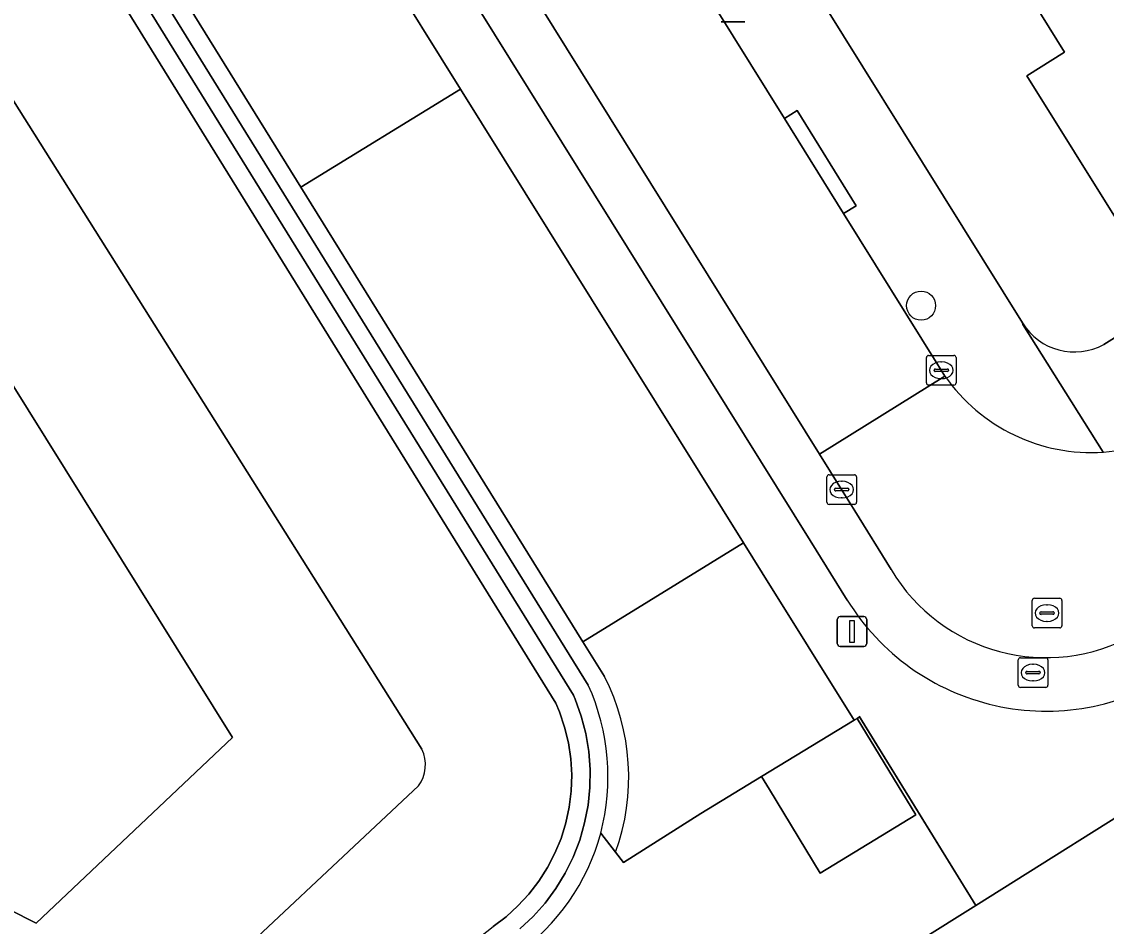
# Model space of a CAD drawing. Extents: x 158835 to 160077, y 386387 to 387778.
# Drawn here: x 159091.81 to 159128.32, y 386920.69 to 386951.12 of the extents above; entities that cross this region are included whole.
import ezdxf

# ---------------------------------------------------------------- set-up
doc = ezdxf.new("R2010")
doc.units = 0
for name, color, linetype in [('IMGEO_Boom', 7, 'Continuous'), ('IMGEO_Erf', 7, 'Continuous'), ('IMGEO_Groenvoorziening', 7, 'Continuous'), ('IMGEO_Hek', 7, 'Continuous'), ('IMGEO_Kolk', 7, 'Continuous'), ('IMGEO_Lichtmast', 7, 'Continuous'), ('IMGEO_Loofbos', 7, 'Continuous'), ('IMGEO_Muur', 7, 'Continuous'), ('IMGEO_Pand', 7, 'Continuous'), ('IMGEO_Parkeervlak_open', 7, 'Continuous'), ('IMGEO_Rijbaan_lokaal_gesloten', 7, 'Continuous'), ('IMGEO_Rioolput', 7, 'Continuous'), ('IMGEO_Voetpad_open', 7, 'Continuous')]:
    doc.layers.add(name, color=color, linetype=linetype)

msp = doc.modelspace()

# ---------------------------------------------------------------- linework, layer by layer
at = {"layer": 'IMGEO_Boom'}
msp.add_circle((159122.083, 386941.572), 0.489, dxfattribs=at)
at = {"layer": 'IMGEO_Erf'}
for points in [[(159076.524, 387019.468), (159125.496, 386940.988)], [(159105.278, 386926.65), (159059.05, 387000)], [(159017.609, 386977.869), (159028.298, 386960.742), (159031.942, 386954.904), (159046.121, 386932.132), (159052.526, 386921.891), (159061.292, 386907.837), (159061.438, 386907.918), (159066.583, 386899.738), (159066.666, 386899.609), (159066.88, 386899.741), (159067.552, 386900.158), (159067.709, 386900.255), (159091.296, 386914.922), (159096.847, 386918.374), (159097.39, 386918.123), (159105.16, 386925.412)], [(159128.849, 386944.162), (159125.646, 386949.307), (159126.914, 386950.096), (159125.358, 386952.599)], [(159128.234, 386940.266), (159136.383, 386945.364)], [(159136.501, 386901.311), (159125.05, 386894.177), (159122.623, 386898.073), (159130.562, 386903.037), (159127.954, 386907.217), (159117.771, 386900.875), (159115.339, 386904.78), (159125.239, 386910.966), (159122.629, 386915.15), (159114.935, 386910.349), (159112.501, 386914.25), (159123.926, 386921.395), (159120.013, 386927.734), (159119.935, 386927.687), (159121.909, 386924.436), (159118.69, 386922.482), (159116.984, 386925.293), (159116.716, 386925.733), (159114.673, 386924.489), (159112.065, 386922.841), (159111.801, 386923.181), (159111.302, 386923.823)]]:
    msp.add_lwpolyline(points, dxfattribs=at)
msp.add_lwpolyline([(159057.026, 386930.203), (159085.733, 386948.136), (159098.905, 386927.043), (159092.293, 386920.792), (159087.651, 386923.144), (159084.236, 386916.402), (159079.601, 386918.778), (159073.847, 386913.112), (159073.617, 386913.315), (159059.33, 386927.96), (159057.958, 386926.654), (159057.813, 386926.806), (159059.214, 386928.192), (159057.381, 386930.049), (159057.194, 386929.933), (159050.432, 386925.672), (159050.308, 386925.594), (159050.145, 386925.861)], close=True, dxfattribs=at)
for centre, radius, start, end in [((159127.245, 386942.067), 2.055, 211.6724, 298.7828), ((159104.205, 386926.128), 1.193, 323.1474, 25.9632), ((159104.188, 386925.752), 7.371, 305.3341, 344.8289)]:
    msp.add_arc(centre, radius, start, end, dxfattribs=at)
at = {"layer": 'IMGEO_Groenvoorziening'}
for points in [[(159047.544, 387030.967), (159066.743, 387000), (159110.881, 386928.808)], [(159110.881, 386928.808), (159066.743, 387000), (159047.544, 387030.967)], [(159111.422, 386929.098), (159110.699, 386930.263), (159101.209, 386945.557), (159067.427, 387000), (159057.059, 387016.709), (159048.064, 387031.206)], [(159108.58, 386920.602), (159109.022, 386921.017), (159109.426, 386921.47), (159109.787, 386921.957), (159110.103, 386922.474), (159110.372, 386923.018), (159110.591, 386923.583), (159110.758, 386924.166), (159110.873, 386924.761), (159110.935, 386925.364), (159110.942, 386925.971), (159110.895, 386926.575), (159110.794, 386927.173), (159110.64, 386927.76), (159110.435, 386928.33), (159110.378, 386928.464), (159066.053, 387000), (159047.042, 387030.681)], [(159047.042, 387030.681), (159066.053, 387000), (159110.378, 386928.464), (159110.435, 386928.33), (159110.64, 386927.76), (159110.794, 386927.173), (159110.895, 386926.575), (159110.942, 386925.971), (159110.935, 386925.364), (159110.873, 386924.761), (159110.758, 386924.166), (159110.591, 386923.583), (159110.372, 386923.018), (159110.103, 386922.474), (159109.787, 386921.957), (159109.426, 386921.47), (159109.022, 386921.017), (159108.58, 386920.602)], [(159046.571, 387030.271), (159065.319, 387000), (159109.791, 386928.194), (159109.911, 386927.908), (159110.085, 386927.393), (159110.212, 386926.865), (159110.292, 386926.327), (159110.323, 386925.784), (159110.306, 386925.241), (159110.24, 386924.701), (159110.127, 386924.17), (159109.966, 386923.65), (159109.759, 386923.147), (159109.509, 386922.665), (159109.216, 386922.207), (159108.884, 386921.777), (159108.514, 386921.378), (159108.111, 386921.014), (159107.676, 386920.687)], [(159116.732, 386932.585), (159116.105, 386933.589), (159110.699, 386930.263), (159111.422, 386929.098)], [(159111.801, 386923.181), (159112.065, 386922.841), (159114.673, 386924.489), (159116.716, 386925.733), (159119.83, 386927.623), (159116.732, 386932.585)], [(159111.302, 386923.823), (159111.801, 386923.181)]]:
    msp.add_lwpolyline(points, dxfattribs=at)
for points in [[(159106.574, 386948.859), (159074.653, 387000), (159062.139, 387020.048), (159057.059, 387016.709), (159067.427, 387000), (159101.209, 386945.557)], [(159116.105, 386933.589), (159106.574, 386948.859), (159101.209, 386945.557), (159110.699, 386930.263)]]:
    msp.add_lwpolyline(points, close=True, dxfattribs=at)
for centre, radius, start, end in [((159104.809, 386925.704), 7.433, 340.1599, 27.17), ((159104.809, 386925.704), 7.433, 340.1599, 27.17), ((159104.003, 386925.717), 7.54, 345.4536, 24.2011), ((159104.003, 386925.717), 7.54, 345.4536, 24.2011), ((159104.188, 386925.752), 7.371, 305.3341, 344.8289)]:
    msp.add_arc(centre, radius, start, end, dxfattribs=at)
at = {"layer": 'IMGEO_Hek'}
msp.add_lwpolyline([(159111.801, 386923.181), (159111.302, 386923.823)], dxfattribs=at)
at = {"layer": 'IMGEO_Kolk'}
for p, q in [((159122.262, 386938.97), (159122.262, 386939.822)), ((159122.337, 386939.896), (159123.189, 386939.896)), ((159122.75, 386939.676), (159122.775, 386939.676)), ((159123.263, 386939.822), (159123.263, 386938.97)), ((159122.521, 386939.39), (159122.521, 386939.402)), ((159122.959, 386939.353), (159122.561, 386939.353)), ((159122.564, 386939.439), (159122.962, 386939.439)), ((159123.005, 386939.402), (159123.005, 386939.39)), ((159122.773, 386939.116), (159122.748, 386939.116)), ((159123.189, 386938.896), (159122.337, 386938.896)), ((159118.91, 386934.957), (159118.91, 386935.809)), ((159118.985, 386935.883), (159119.837, 386935.883)), ((159119.398, 386935.663), (159119.423, 386935.663)), ((159119.911, 386935.809), (159119.911, 386934.957)), ((159119.169, 386935.377), (159119.169, 386935.389)), ((159119.607, 386935.34), (159119.209, 386935.34)), ((159119.212, 386935.426), (159119.61, 386935.426)), ((159119.653, 386935.389), (159119.653, 386935.377)), ((159119.421, 386935.103), (159119.396, 386935.103)), ((159119.837, 386934.883), (159118.985, 386934.883))]:
    msp.add_line(p, q, dxfattribs=at)
for points in [[(159122.262, 386938.97), (159122.262, 386939.822)], [(159122.337, 386939.896), (159123.189, 386939.896)], [(159123.263, 386939.822), (159123.263, 386938.97)], [(159123.189, 386938.896), (159122.337, 386938.896)], [(159118.91, 386934.957), (159118.91, 386935.809)], [(159118.985, 386935.883), (159119.837, 386935.883)], [(159119.911, 386935.809), (159119.911, 386934.957)], [(159119.837, 386934.883), (159118.985, 386934.883)]]:
    msp.add_lwpolyline(points, dxfattribs=at)
for centre, radius, start, end in [((159122.339, 386939.82), 0.0765, 91.552, 178.448), ((159122.339, 386939.82), 0.0765, 91.552, 178.448), ((159123.187, 386939.82), 0.0765, 1.552, 88.448), ((159123.187, 386939.82), 0.0765, 1.552, 88.448), ((159122.561, 386939.399), 0.0403, 85.8775, 175.7526), ((159122.558, 386939.389), 0.0366, 178.938, 274.7102), ((159122.962, 386939.396), 0.043, 264.8664, 352.4533), ((159122.966, 386939.401), 0.0386, 1.7309, 96.639), ((159122.339, 386938.972), 0.0765, 181.552, 268.448), ((159122.339, 386938.972), 0.0765, 181.552, 268.448), ((159123.187, 386938.972), 0.0765, 271.552, 358.448), ((159123.187, 386938.972), 0.0765, 271.552, 358.448), ((159118.987, 386935.807), 0.0765, 91.552, 178.448), ((159118.987, 386935.807), 0.0765, 91.552, 178.448), ((159119.835, 386935.807), 0.0765, 1.552, 88.448), ((159119.835, 386935.807), 0.0765, 1.552, 88.448), ((159119.209, 386935.386), 0.0403, 85.8775, 175.7526), ((159119.206, 386935.376), 0.0366, 178.938, 274.7102), ((159119.61, 386935.383), 0.043, 264.8664, 352.4533), ((159119.614, 386935.388), 0.0386, 1.7309, 96.639), ((159118.987, 386934.959), 0.0765, 181.552, 268.448), ((159118.987, 386934.959), 0.0765, 181.552, 268.448), ((159119.835, 386934.959), 0.0765, 271.552, 358.448), ((159119.835, 386934.959), 0.0765, 271.552, 358.448)]:
    msp.add_arc(centre, radius, start, end, dxfattribs=at)
for centre, major_axis, ratio, start_param, end_param in [((159122.749, 386939.396), (-0.387, 0.002), 0.722429, 4.712389, 7.853982), ((159122.774, 386939.396), (-0.39, 0.002), 0.717154, 1.570796, 4.712389), ((159119.397, 386935.383), (-0.387, 0.002), 0.722429, 4.712389, 7.853982), ((159119.422, 386935.383), (-0.39, 0.002), 0.717154, 1.570796, 4.712389)]:
    msp.add_ellipse(centre, major_axis=major_axis, ratio=ratio, start_param=start_param, end_param=end_param, dxfattribs=at)
at = {"layer": 'IMGEO_Lichtmast'}
for p, q in [((159116.145, 386951.123), (159115.355, 386951.123)), ((159115.355, 386951.123), (159116.145, 386951.123)), ((159119.263, 386930.208), (159119.263, 386931.008)), ((159119.263, 386931.008), (159119.263, 386930.208)), ((159119.363, 386931.108), (159120.153, 386931.108)), ((159120.153, 386931.108), (159119.363, 386931.108)), ((159120.253, 386931.008), (159120.253, 386930.208)), ((159120.253, 386930.208), (159120.253, 386931.008)), ((159120.153, 386930.108), (159119.363, 386930.108)), ((159119.363, 386930.108), (159120.153, 386930.108))]:
    msp.add_line(p, q, dxfattribs=at)
msp.add_lwpolyline([(159119.683, 386930.983), (159119.833, 386930.983), (159119.833, 386930.233), (159119.683, 386930.233), (159119.683, 386930.983)], dxfattribs=at)
for centre, start, end in [((159119.363, 386931.008), 90, 180), ((159119.363, 386931.008), 90, 180), ((159120.153, 386931.008), 0, 90), ((159120.153, 386931.008), 360, 90), ((159119.363, 386930.208), 180, 270), ((159119.363, 386930.208), 180, 270), ((159120.153, 386930.208), 270, 0), ((159120.153, 386930.208), 270, 0)]:
    msp.add_arc(centre, 0.1, start, end, dxfattribs=at)
at = {"layer": 'IMGEO_Loofbos'}
for points in [[(159042.882, 387025.766), (159059.05, 387000), (159105.278, 386926.65)], [(159105.16, 386925.412), (159097.39, 386918.123), (159102.365, 386915.829), (159103.677, 386917.524), (159107.676, 386920.687), (159108.111, 386921.014), (159108.514, 386921.378), (159108.884, 386921.777), (159109.216, 386922.207), (159109.509, 386922.665), (159109.759, 386923.147), (159109.966, 386923.65), (159110.127, 386924.17), (159110.24, 386924.701), (159110.306, 386925.241), (159110.323, 386925.784), (159110.292, 386926.327), (159110.212, 386926.865), (159110.085, 386927.393), (159109.911, 386927.908), (159109.791, 386928.194), (159065.319, 387000)]]:
    msp.add_lwpolyline(points, dxfattribs=at)
msp.add_arc((159104.205, 386926.128), 1.193, 323.1474, 25.9632, dxfattribs=at)
at = {"layer": 'IMGEO_Muur'}
msp.add_lwpolyline([(159119.995, 386927.764), (159123.926, 386921.395)], dxfattribs=at)
at = {"layer": 'IMGEO_Pand'}
for points in [[(159140.301, 386947.838), (159138.741, 386950.339), (159139.114, 386950.571), (159135.915, 386955.7), (159134.466, 386954.796), (159132.901, 386957.305), (159133.333, 386957.575), (159133.243, 386957.719), (159124.005, 386951.946), (159124.09, 386951.81), (159125.358, 386952.599), (159126.914, 386950.096), (159125.646, 386949.307), (159128.849, 386944.162), (159134.825, 386947.869), (159136.383, 386945.364)], [(159057.381, 386930.049), (159059.214, 386928.192), (159057.813, 386926.806), (159057.958, 386926.654), (159059.33, 386927.96), (159073.617, 386913.315), (159073.847, 386913.112), (159079.601, 386918.778), (159084.236, 386916.402), (159087.651, 386923.144), (159092.293, 386920.792), (159098.905, 386927.043), (159085.733, 386948.136), (159057.026, 386930.203), (159057.194, 386929.933)], [(159119.935, 386927.687), (159119.83, 386927.623), (159116.716, 386925.733), (159116.984, 386925.293), (159118.69, 386922.482), (159121.909, 386924.436)], [(159123.926, 386921.395), (159112.501, 386914.25), (159114.935, 386910.349), (159122.629, 386915.15), (159125.239, 386910.966), (159128.984, 386913.306), (159129.063, 386913.179), (159135.679, 386917.307), (159135.599, 386917.434), (159134.92, 386917.01), (159132.297, 386921.208), (159132.976, 386921.632), (159130.533, 386925.542)]]:
    msp.add_lwpolyline(points, close=True, dxfattribs=at)
at = {"layer": 'IMGEO_Parkeervlak_open'}
for points in [[(159052.701, 387038.906), (159076.971, 387000), (159118.351, 386933.666), (159119.599, 386931.666)], [(159121.073, 386932.695), (159119.851, 386934.668), (159119.408, 386935.384), (159118.667, 386936.572), (159108.751, 386952.473), (159097.478, 386970.538), (159079.076, 387000), (159075.554, 387005.639), (159064.841, 387022.833)]]:
    msp.add_lwpolyline(points, dxfattribs=at)
for centre, radius, start, end in [((159126.285, 386935.792), 6.063, 210.7181, 299.4791), ((159126.293, 386935.793), 7.864, 211.6572, 303.0655)]:
    msp.add_arc(centre, radius, start, end, dxfattribs=at)
at = {"layer": 'IMGEO_Rijbaan_lokaal_gesloten'}
for points in [[(159052.677, 387042.36), (159054.093, 387040.05), (159064.841, 387022.833), (159075.554, 387005.639), (159079.076, 387000), (159097.478, 386970.538), (159108.751, 386952.473), (159118.667, 386936.572), (159122.886, 386939.203), (159122.759, 386939.395), (159122.643, 386939.577), (159119.467, 386944.666), (159117.483, 386947.871), (159114.619, 386952.46), (159112.611, 386955.663)], [(159122.886, 386939.203), (159118.667, 386936.572), (159119.408, 386935.384), (159119.851, 386934.668), (159121.073, 386932.695)]]:
    msp.add_lwpolyline(points, dxfattribs=at)
for centre, radius, start, end in [((159127.81, 386942.629), 5.999, 214.8272, 273.8887), ((159127.814, 386942.619), 5.988, 273.8633, 303.4451), ((159126.285, 386935.792), 6.063, 210.7181, 299.4791)]:
    msp.add_arc(centre, radius, start, end, dxfattribs=at)
at = {"layer": 'IMGEO_Rioolput'}
for p, q in [((159125.821, 386930.803), (159125.821, 386931.655)), ((159125.896, 386931.729), (159126.748, 386931.729)), ((159126.822, 386931.655), (159126.822, 386930.803)), ((159126.309, 386931.509), (159126.334, 386931.509)), ((159126.08, 386931.223), (159126.08, 386931.235)), ((159126.518, 386931.186), (159126.12, 386931.186)), ((159126.123, 386931.272), (159126.521, 386931.272)), ((159126.332, 386930.949), (159126.307, 386930.949)), ((159126.564, 386931.235), (159126.564, 386931.223)), ((159126.748, 386930.729), (159125.896, 386930.729)), ((159125.35, 386928.799), (159125.35, 386929.651)), ((159125.425, 386929.725), (159126.277, 386929.725)), ((159125.838, 386929.505), (159125.863, 386929.505)), ((159126.351, 386929.651), (159126.351, 386928.799)), ((159125.609, 386929.219), (159125.609, 386929.231)), ((159126.047, 386929.182), (159125.649, 386929.182)), ((159125.652, 386929.268), (159126.05, 386929.268)), ((159126.093, 386929.231), (159126.093, 386929.219)), ((159126.277, 386928.725), (159125.425, 386928.725)), ((159125.861, 386928.945), (159125.836, 386928.945))]:
    msp.add_line(p, q, dxfattribs=at)
for points in [[(159125.821, 386930.803), (159125.821, 386931.655)], [(159125.896, 386931.729), (159126.748, 386931.729)], [(159126.822, 386931.655), (159126.822, 386930.803)], [(159126.748, 386930.729), (159125.896, 386930.729)], [(159125.35, 386928.799), (159125.35, 386929.651)], [(159125.425, 386929.725), (159126.277, 386929.725)], [(159126.351, 386929.651), (159126.351, 386928.799)], [(159126.277, 386928.725), (159125.425, 386928.725)]]:
    msp.add_lwpolyline(points, dxfattribs=at)
for centre, radius, start, end in [((159125.898, 386931.653), 0.0765, 91.552, 178.448), ((159125.898, 386931.653), 0.0765, 91.552, 178.448), ((159126.746, 386931.653), 0.0765, 1.552, 88.448), ((159126.746, 386931.653), 0.0765, 1.552, 88.448), ((159126.12, 386931.232), 0.0403, 85.8775, 175.7526), ((159126.117, 386931.222), 0.0366, 178.938, 274.7102), ((159126.521, 386931.229), 0.043, 264.8664, 352.4533), ((159126.525, 386931.234), 0.0386, 1.7309, 96.639), ((159125.898, 386930.805), 0.0765, 181.552, 268.448), ((159125.898, 386930.805), 0.0765, 181.552, 268.448), ((159126.746, 386930.805), 0.0765, 271.552, 358.448), ((159126.746, 386930.805), 0.0765, 271.552, 358.448), ((159125.427, 386929.649), 0.0765, 91.552, 178.448), ((159125.427, 386929.649), 0.0765, 91.552, 178.448), ((159126.275, 386929.649), 0.0765, 1.552, 88.448), ((159126.275, 386929.649), 0.0765, 1.552, 88.448), ((159125.649, 386929.228), 0.0403, 85.8775, 175.7526), ((159125.646, 386929.218), 0.0366, 178.938, 274.7102), ((159126.05, 386929.225), 0.043, 264.8664, 352.4533), ((159126.054, 386929.23), 0.0386, 1.7309, 96.639), ((159125.427, 386928.801), 0.0765, 181.552, 268.448), ((159125.427, 386928.801), 0.0765, 181.552, 268.448), ((159126.275, 386928.801), 0.0765, 271.552, 358.448), ((159126.275, 386928.801), 0.0765, 271.552, 358.448)]:
    msp.add_arc(centre, radius, start, end, dxfattribs=at)
for centre, major_axis, ratio, start_param, end_param in [((159126.308, 386931.229), (-0.387, 0.002), 0.722429, 4.712389, 7.853982), ((159126.333, 386931.229), (-0.39, 0.002), 0.717154, 1.570796, 4.712389), ((159125.837, 386929.225), (-0.387, 0.002), 0.722429, 4.712389, 7.853982), ((159125.862, 386929.225), (-0.39, 0.002), 0.717154, 1.570796, 4.712389)]:
    msp.add_ellipse(centre, major_axis=major_axis, ratio=ratio, start_param=start_param, end_param=end_param, dxfattribs=at)
at = {"layer": 'IMGEO_Voetpad_open'}
for points in [[(159128.217, 386936.644), (159125.509, 386940.94), (159125.496, 386940.988), (159076.524, 387019.468)], [(159076.971, 387000), (159074.653, 387000), (159106.574, 386948.859), (159116.105, 386933.589), (159116.732, 386932.585), (159119.83, 386927.623), (159119.935, 386927.687), (159120.013, 386927.734), (159123.926, 386921.395), (159130.533, 386925.542), (159133.115, 386927.131), (159133.211, 386927.185), (159137.51, 386929.772), (159135.408, 386933.117), (159133.25, 386931.761), (159132.67, 386932.684)], [(159119.599, 386931.666), (159118.351, 386933.666), (159076.971, 387000)], [(159215.379, 386994.706), (159188.722, 386978.002), (159187.569, 386977.271), (159187.401, 386977.166), (159185.077, 386975.712), (159184.906, 386975.691), (159180.615, 386973.009), (159175.852, 386969.977), (159175.771, 386969.935), (159167.663, 386964.86), (159163.761, 386962.422), (159140.301, 386947.838), (159136.383, 386945.364), (159128.234, 386940.266)], [(159114.619, 386952.46), (159117.483, 386947.871), (159117.908, 386948.134), (159119.892, 386944.929), (159119.467, 386944.666), (159122.643, 386939.577), (159122.759, 386939.395), (159122.886, 386939.203)], [(159125.496, 386940.988), (159125.509, 386940.94), (159128.217, 386936.644)]]:
    msp.add_lwpolyline(points, dxfattribs=at)
msp.add_lwpolyline([(159119.467, 386944.666), (159119.892, 386944.929), (159117.908, 386948.134), (159117.483, 386947.871)], close=True, dxfattribs=at)
for centre, radius, start, end in [((159127.245, 386942.067), 2.055, 211.6724, 298.7828), ((159127.81, 386942.629), 5.999, 214.8272, 273.8887), ((159127.814, 386942.619), 5.988, 273.8633, 303.4451), ((159126.293, 386935.793), 7.864, 211.6572, 303.0655)]:
    msp.add_arc(centre, radius, start, end, dxfattribs=at)

doc.saveas('drawing.dxf')
